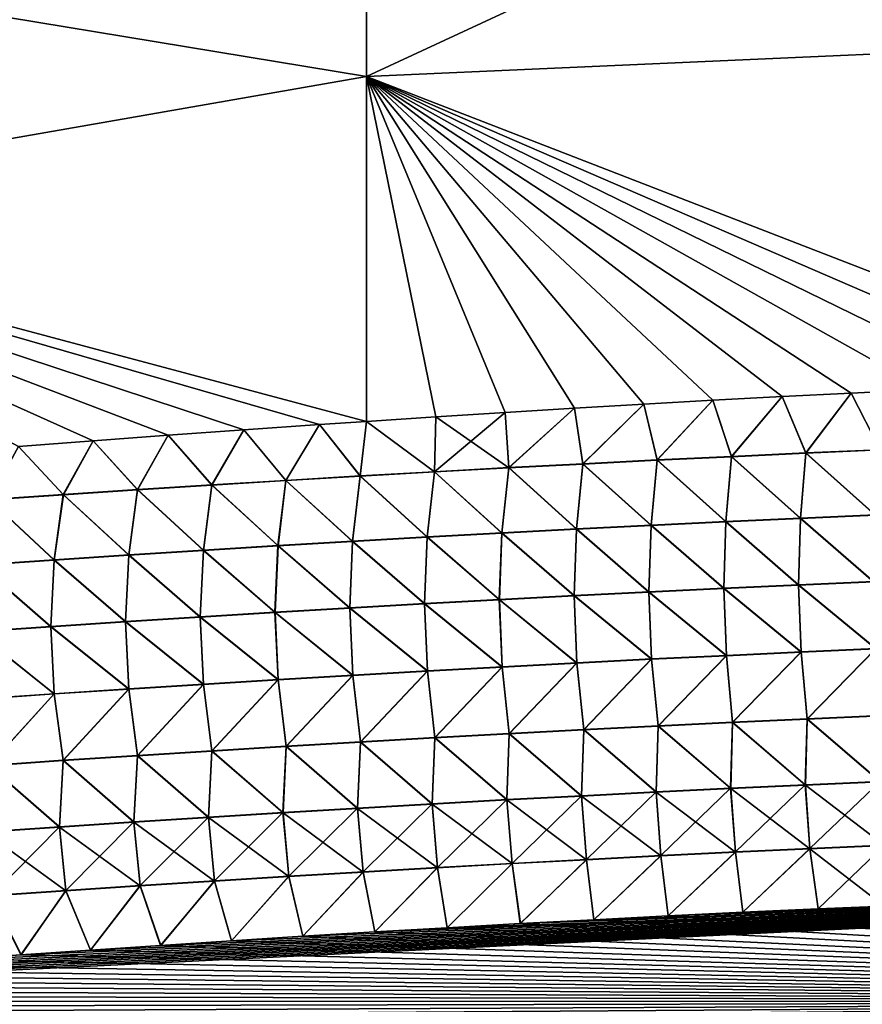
# Model space of a CAD drawing. Header units: metres. Extents: x -61 to 49, y -32 to 32.
# Tile 274 of 343: x 34.21 to 37.2, y 8.39 to 11.89. Entities that reach past the tile are written whole.
import ezdxf

# ---------------------------------------------------------------- set-up
doc = ezdxf.new("R2010")
doc.units = ezdxf.units.M
doc.layers.add('solid_K_27_40_10_000Y34', color=7, linetype='CONTINUOUS')

msp = doc.modelspace()

# ---------------------------------------------------------------- linework, layer by layer
at = {"layer": 'solid_K_27_40_10_000Y34'}
for points in [[(38.219318, 12.974189, -21.124224), (38.219318, 11.807023, -21.798088), (35.439369, 12.874306, -20.924986)], [(38.219318, 12.974189, 21.124224), (35.439369, 12.87429, 20.924995), (35.439369, 11.684421, 21.611967)], [(38.219318, 11.807023, 21.798088), (38.219318, 12.974189, 21.124224), (35.439369, 11.684421, 21.611967)], [(35.439369, 12.874306, -20.924986), (35.439369, 11.684429, -21.611963), (32.665066, 12.142161, -21.030846)], [(35.439369, 11.684421, 21.611967), (35.439369, 12.87429, 20.924995), (32.665066, 12.142162, 21.030844)], [(38.219318, 11.807023, -21.798088), (35.439369, 11.684429, -21.611963), (35.439369, 12.874306, -20.924986)], [(35.439369, 11.684421, 21.611967), (32.665066, 12.142162, 21.030844), (32.665066, 11.199421, 21.547657)], [(35.439369, 11.684429, -21.611963), (32.665066, 11.19942, -21.547657), (32.665066, 12.142161, -21.030846)], [(38.219318, 11.807023, -21.798088), (38.217415, 10.607519, -22.40617), (35.439369, 11.684429, -21.611963)], [(38.217411, 10.607519, 22.40617), (38.219318, 11.807023, 21.798088), (35.439369, 11.684421, 21.611967)], [(35.439369, 11.684429, -21.611963), (35.439266, 10.458873, -22.230932), (32.665066, 11.19942, -21.547657)], [(35.439266, 10.458873, 22.230932), (35.439369, 11.684421, 21.611967), (32.665066, 11.199421, 21.547657)], [(35.685265, 10.474958, -22.247862), (35.439266, 10.458873, -22.230932), (35.439369, 11.684429, -21.611963)], [(35.685261, 10.474958, 22.247862), (35.439369, 11.684421, 21.611967), (35.439266, 10.458873, 22.230932)], [(35.931534, 10.490499, -22.26453), (35.685265, 10.474958, -22.247862), (35.439369, 11.684429, -21.611963)], [(36.177898, 10.505478, -22.280928), (35.931534, 10.490499, -22.26453), (35.439369, 11.684429, -21.611963)], [(36.424171, 10.519884, -22.297043), (36.177898, 10.505478, -22.280928), (35.439369, 11.684429, -21.611963)], [(36.670174, 10.533704, -22.312866), (36.424171, 10.519884, -22.297043), (35.439369, 11.684429, -21.611963)], [(36.915722, 10.546925, -22.32839), (36.670174, 10.533704, -22.312866), (35.439369, 11.684429, -21.611963)], [(37.160942, 10.559555, -22.343626), (36.915722, 10.546925, -22.32839), (35.439369, 11.684429, -21.611963)], [(37.424545, 10.572503, -22.359701), (37.160942, 10.559555, -22.343626), (35.439369, 11.684429, -21.611963)], [(37.688492, 10.584814, -22.375484), (37.424545, 10.572503, -22.359701), (35.439369, 11.684429, -21.611963)], [(37.952782, 10.596487, -22.390974), (37.688492, 10.584814, -22.375484), (35.439369, 11.684429, -21.611963)], [(38.217415, 10.607519, -22.40617), (37.952782, 10.596487, -22.390974), (35.439369, 11.684429, -21.611963)], [(37.952778, 10.596487, 22.390974), (38.217411, 10.607519, 22.40617), (35.439369, 11.684421, 21.611967)], [(37.688488, 10.584814, 22.375484), (37.952778, 10.596487, 22.390974), (35.439369, 11.684421, 21.611967)], [(37.424538, 10.572502, 22.359701), (37.688488, 10.584814, 22.375484), (35.439369, 11.684421, 21.611967)], [(37.160931, 10.559555, 22.343626), (37.424538, 10.572502, 22.359701), (35.439369, 11.684421, 21.611967)], [(36.91571, 10.546924, 22.32839), (37.160931, 10.559555, 22.343626), (35.439369, 11.684421, 21.611967)], [(36.670166, 10.533703, 22.312866), (36.91571, 10.546924, 22.32839), (35.439369, 11.684421, 21.611967)], [(36.424164, 10.519884, 22.297043), (36.670166, 10.533703, 22.312866), (35.439369, 11.684421, 21.611967)], [(36.177891, 10.505478, 22.280928), (36.424164, 10.519884, 22.297043), (35.439369, 11.684421, 21.611967)], [(35.93153, 10.490498, 22.26453), (36.177891, 10.505478, 22.280928), (35.439369, 11.684421, 21.611967)], [(35.685261, 10.474958, 22.247862), (35.93153, 10.490498, 22.26453), (35.439369, 11.684421, 21.611967)], [(35.272102, 10.447621, 22.219269), (35.439266, 10.458873, 22.230932), (32.665066, 11.199421, 21.547657)], [(35.003189, 10.428975, 22.200233), (35.272102, 10.447621, 22.219269), (32.665066, 11.199421, 21.547657)], [(34.73521, 10.409722, 22.180933), (35.003189, 10.428975, 22.200233), (32.665066, 11.199421, 21.547657)], [(34.468418, 10.389886, 22.161386), (34.73521, 10.409722, 22.180933), (32.665066, 11.199421, 21.547657)], [(34.203041, 10.369488, 22.141621), (34.468418, 10.389886, 22.161386), (32.665066, 11.199421, 21.547657)], [(34.46841, 10.389886, -22.161386), (34.20303, 10.369488, -22.141621), (32.665066, 11.19942, -21.547657)], [(34.735207, 10.409722, -22.180933), (34.46841, 10.389886, -22.161386), (32.665066, 11.19942, -21.547657)], [(35.003185, 10.428975, -22.200233), (34.735207, 10.409722, -22.180933), (32.665066, 11.19942, -21.547657)], [(35.272102, 10.447621, -22.219269), (35.003185, 10.428975, -22.200233), (32.665066, 11.19942, -21.547657)], [(35.439266, 10.458873, -22.230932), (35.272102, 10.447621, -22.219269), (32.665066, 11.19942, -21.547657)], [(37.264172, 10.357256, 22.434134), (37.424538, 10.572502, 22.359701), (37.160931, 10.559555, 22.343626)], [(37.264141, 10.358311, -22.433769), (37.160942, 10.559555, -22.343626), (37.424545, 10.572503, -22.359701)], [(36.472252, 10.320661, 22.382269), (36.670166, 10.533703, 22.312866), (36.424164, 10.519884, 22.297043)], [(36.472221, 10.321651, -22.381926), (36.424171, 10.519884, -22.297043), (36.670174, 10.533704, -22.312866)], [(36.736149, 10.334426, -22.399559), (36.472221, 10.321651, -22.381926), (36.670174, 10.533704, -22.312866)], [(36.472252, 10.320661, 22.382269), (36.736183, 10.333413, 22.399908), (36.670166, 10.533703, 22.312866)], [(36.736183, 10.333413, 22.399908), (36.91571, 10.546924, 22.32839), (36.670166, 10.533703, 22.312866)], [(36.736149, 10.334426, -22.399559), (36.670174, 10.533704, -22.312866), (36.915722, 10.546925, -22.32839)], [(37.000126, 10.346645, -22.41684), (36.736149, 10.334426, -22.399559), (36.915722, 10.546925, -22.32839)], [(36.736183, 10.333413, 22.399908), (37.000156, 10.345612, 22.417196), (36.91571, 10.546924, 22.32839)], [(37.000156, 10.345612, 22.417196), (37.160931, 10.559555, 22.343626), (36.91571, 10.546924, 22.32839)], [(37.000126, 10.346645, -22.41684), (36.915722, 10.546925, -22.32839), (37.160942, 10.559555, -22.343626)], [(37.264141, 10.358311, -22.433769), (37.000126, 10.346645, -22.41684), (37.160942, 10.559555, -22.343626)], [(37.000156, 10.345612, 22.417196), (37.264172, 10.357256, 22.434134), (37.160931, 10.559555, 22.343626)], [(35.94453, 10.293483, 22.34594), (36.177891, 10.505478, 22.280928), (35.93153, 10.490498, 22.26453)], [(35.944496, 10.294431, -22.34561), (35.931534, 10.490499, -22.26453), (36.177898, 10.505478, -22.280928)], [(36.208336, 10.30832, -22.363943), (35.944496, 10.294431, -22.34561), (36.177898, 10.505478, -22.280928)], [(35.94453, 10.293483, 22.34594), (36.208366, 10.30735, 22.364281), (36.177891, 10.505478, 22.280928)], [(36.208366, 10.30735, 22.364281), (36.424164, 10.519884, 22.297043), (36.177891, 10.505478, 22.280928)], [(36.208336, 10.30832, -22.363943), (36.177898, 10.505478, -22.280928), (36.424171, 10.519884, -22.297043)], [(36.472221, 10.321651, -22.381926), (36.208336, 10.30832, -22.363943), (36.424171, 10.519884, -22.297043)], [(36.208366, 10.30735, 22.364281), (36.472252, 10.320661, 22.382269), (36.424164, 10.519884, 22.297043)], [(35.416962, 10.264965, -22.307894), (35.272102, 10.447621, -22.219269), (35.439266, 10.458873, -22.230932)], [(35.417, 10.26406, 22.308212), (35.439266, 10.458873, 22.230932), (35.272102, 10.447621, 22.219269)], [(35.680706, 10.27998, -22.326925), (35.416962, 10.264965, -22.307894), (35.439266, 10.458873, -22.230932)], [(35.417, 10.26406, 22.308212), (35.68074, 10.279054, 22.327251), (35.439266, 10.458873, 22.230932)], [(35.680706, 10.27998, -22.326925), (35.439266, 10.458873, -22.230932), (35.685265, 10.474958, -22.247862)], [(35.68074, 10.279054, 22.327251), (35.685261, 10.474958, 22.247862), (35.439266, 10.458873, 22.230932)], [(35.680706, 10.27998, -22.326925), (35.685265, 10.474958, -22.247862), (35.931534, 10.490499, -22.26453)], [(35.944496, 10.294431, -22.34561), (35.680706, 10.27998, -22.326925), (35.931534, 10.490499, -22.26453)], [(35.68074, 10.279054, 22.327251), (35.94453, 10.293483, 22.34594), (35.685261, 10.474958, 22.247862)], [(35.94453, 10.293483, 22.34594), (35.93153, 10.490498, 22.26453), (35.685261, 10.474958, 22.247862)], [(34.889637, 10.233232, -22.268787), (34.735207, 10.409722, -22.180933), (35.003185, 10.428975, -22.200233)], [(34.889675, 10.23237, 22.269094), (35.003189, 10.428975, 22.200233), (34.73521, 10.409722, 22.180933)], [(35.153275, 10.249384, -22.288515), (34.889637, 10.233232, -22.268787), (35.003185, 10.428975, -22.200233)], [(34.889675, 10.23237, 22.269094), (35.153309, 10.2485, 22.288826), (35.003189, 10.428975, 22.200233)], [(35.153275, 10.249384, -22.288515), (35.003185, 10.428975, -22.200233), (35.272102, 10.447621, -22.219269)], [(35.153309, 10.2485, 22.288826), (35.272102, 10.447621, 22.219269), (35.003189, 10.428975, 22.200233)], [(35.416962, 10.264965, -22.307894), (35.153275, 10.249384, -22.288515), (35.272102, 10.447621, -22.219269)], [(35.153309, 10.2485, 22.288826), (35.417, 10.26406, 22.308212), (35.272102, 10.447621, 22.219269)], [(34.362522, 10.199206, -22.228296), (34.20303, 10.369488, -22.141621), (34.46841, 10.389886, -22.161386)], [(34.362564, 10.198387, 22.22859), (34.468418, 10.389886, 22.161386), (34.203041, 10.369488, 22.141621)], [(34.626053, 10.216508, -22.248714), (34.362522, 10.199206, -22.228296), (34.46841, 10.389886, -22.161386)], [(34.362564, 10.198387, 22.22859), (34.626091, 10.215667, 22.249014), (34.468418, 10.389886, 22.161386)], [(34.626053, 10.216508, -22.248714), (34.46841, 10.389886, -22.161386), (34.735207, 10.409722, -22.180933)], [(34.626091, 10.215667, 22.249014), (34.73521, 10.409722, 22.180933), (34.468418, 10.389886, 22.161386)], [(34.889637, 10.233232, -22.268787), (34.626053, 10.216508, -22.248714), (34.735207, 10.409722, -22.180933)], [(34.626091, 10.215667, 22.249014), (34.889675, 10.23237, 22.269094), (34.73521, 10.409722, 22.180933)], [(34.362522, 10.199206, -22.228296), (34.099052, 10.181327, -22.207533), (34.20303, 10.369488, -22.141621)], [(34.099091, 10.180529, 22.207819), (34.362564, 10.198387, 22.22859), (34.203041, 10.369488, 22.141621)], [(37.246483, 10.127151, -22.496416), (37.000126, 10.346645, -22.41684), (37.264141, 10.358311, -22.433769)], [(37.246525, 10.125972, 22.49667), (37.264172, 10.357256, 22.434134), (37.000156, 10.345612, 22.417196)], [(36.450592, 10.090306, -22.444729), (36.208336, 10.30832, -22.363943), (36.472221, 10.321651, -22.381926)], [(36.450642, 10.089177, 22.444975), (36.472252, 10.320661, 22.382269), (36.208366, 10.30735, 22.364281)], [(36.715843, 10.103147, -22.462305), (36.450592, 10.090306, -22.444729), (36.472221, 10.321651, -22.381926)], [(36.450642, 10.089177, 22.444975), (36.715889, 10.102001, 22.462555), (36.472252, 10.320661, 22.382269)], [(36.715843, 10.103147, -22.462305), (36.472221, 10.321651, -22.381926), (36.736149, 10.334426, -22.399559)], [(36.715889, 10.102001, 22.462555), (36.736183, 10.333413, 22.399908), (36.472252, 10.320661, 22.382269)], [(36.98114, 10.115427, -22.479534), (36.715843, 10.103147, -22.462305), (36.736149, 10.334426, -22.399559)], [(36.715889, 10.102001, 22.462555), (36.981186, 10.114265, 22.479786), (36.736183, 10.333413, 22.399908)], [(36.98114, 10.115427, -22.479534), (36.736149, 10.334426, -22.399559), (37.000126, 10.346645, -22.41684)], [(36.981186, 10.114265, 22.479786), (37.000156, 10.345612, 22.417196), (36.736183, 10.333413, 22.399908)], [(37.246483, 10.127151, -22.496416), (36.98114, 10.115427, -22.479534), (37.000126, 10.346645, -22.41684)], [(36.981186, 10.114265, 22.479786), (37.246525, 10.125972, 22.49667), (37.000156, 10.345612, 22.417196)], [(35.920231, 10.062943, -22.408533), (35.680706, 10.27998, -22.326925), (35.944496, 10.294431, -22.34561)], [(35.92028, 10.061845, 22.408775), (35.94453, 10.293483, 22.34594), (35.68074, 10.279054, 22.327251)], [(36.185387, 10.076905, -22.426804), (35.920231, 10.062943, -22.408533), (35.944496, 10.294431, -22.34561)], [(35.92028, 10.061845, 22.408775), (36.185436, 10.075792, 22.427048), (35.94453, 10.293483, 22.34594)], [(36.185387, 10.076905, -22.426804), (35.944496, 10.294431, -22.34561), (36.208336, 10.30832, -22.363943)], [(36.185436, 10.075792, 22.427048), (36.208366, 10.30735, 22.364281), (35.94453, 10.293483, 22.34594)], [(36.450592, 10.090306, -22.444729), (36.185387, 10.076905, -22.426804), (36.208336, 10.30832, -22.363943)], [(36.185436, 10.075792, 22.427048), (36.450642, 10.089177, 22.444975), (36.208366, 10.30735, 22.364281)], [(35.125065, 10.017648, -22.351654), (34.889637, 10.233232, -22.268787), (35.153275, 10.249384, -22.288515)], [(35.125118, 10.0166, 22.351889), (35.153309, 10.2485, 22.288826), (34.889675, 10.23237, 22.269094)], [(35.390068, 10.033317, -22.370958), (35.125065, 10.017648, -22.351654), (35.153275, 10.249384, -22.288515)], [(35.125118, 10.0166, 22.351889), (35.390121, 10.032252, 22.371195), (35.153309, 10.2485, 22.288826)], [(35.390068, 10.033317, -22.370958), (35.153275, 10.249384, -22.288515), (35.416962, 10.264965, -22.307894)], [(35.390121, 10.032252, 22.371195), (35.417, 10.26406, 22.308212), (35.153309, 10.2485, 22.288826)], [(35.655125, 10.048413, -22.389919), (35.390068, 10.033317, -22.370958), (35.416962, 10.264965, -22.307894)], [(35.390121, 10.032252, 22.371195), (35.655178, 10.047333, 22.390158), (35.417, 10.26406, 22.308212)], [(35.655125, 10.048413, -22.389919), (35.416962, 10.264965, -22.307894), (35.680706, 10.27998, -22.326925)], [(35.655178, 10.047333, 22.390158), (35.68074, 10.279054, 22.327251), (35.417, 10.26406, 22.308212)], [(35.920231, 10.062943, -22.408533), (35.655125, 10.048413, -22.389919), (35.680706, 10.27998, -22.326925)], [(35.655178, 10.047333, 22.390158), (35.92028, 10.061845, 22.408775), (35.68074, 10.279054, 22.327251)], [(34.595222, 9.984585, -22.312019), (34.362522, 10.199206, -22.228296), (34.626053, 10.216508, -22.248714)], [(34.59528, 9.983569, 22.312248), (34.626091, 10.215667, 22.249014), (34.362564, 10.198387, 22.22859)], [(34.860119, 10.001406, -22.332008), (34.595222, 9.984585, -22.312019), (34.626053, 10.216508, -22.248714)], [(34.59528, 9.983569, 22.312248), (34.860172, 10.000374, 22.332241), (34.626091, 10.215667, 22.249014)], [(34.860119, 10.001406, -22.332008), (34.626053, 10.216508, -22.248714), (34.889637, 10.233232, -22.268787)], [(34.860172, 10.000374, 22.332241), (34.889675, 10.23237, 22.269094), (34.626091, 10.215667, 22.249014)], [(35.125065, 10.017648, -22.351654), (34.860119, 10.001406, -22.332008), (34.889637, 10.233232, -22.268787)], [(34.860172, 10.000374, 22.332241), (35.125118, 10.0166, 22.351889), (34.889675, 10.23237, 22.269094)], [(34.330387, 9.967184, -22.291689), (34.065613, 9.9492, -22.271017), (34.099052, 10.181327, -22.207533)], [(34.065674, 9.948217, 22.271244), (34.330448, 9.966185, 22.291916), (34.099091, 10.180529, 22.207819)], [(34.330387, 9.967184, -22.291689), (34.099052, 10.181327, -22.207533), (34.362522, 10.199206, -22.228296)], [(34.330448, 9.966185, 22.291916), (34.362564, 10.198387, 22.22859), (34.099091, 10.180529, 22.207819)], [(34.595222, 9.984585, -22.312019), (34.330387, 9.967184, -22.291689), (34.362522, 10.199206, -22.228296)], [(34.330448, 9.966185, 22.291916), (34.59528, 9.983569, 22.312248), (34.362564, 10.198387, 22.22859)], [(36.974567, 9.878669, -22.515074), (36.715843, 10.103147, -22.462305), (36.98114, 10.115427, -22.479534)], [(36.974625, 9.877448, 22.515188), (36.981186, 10.114265, 22.479786), (36.715889, 10.102001, 22.462555)], [(37.240494, 9.890418, -22.531839), (36.974567, 9.878669, -22.515074), (36.98114, 10.115427, -22.479534)], [(36.974625, 9.877448, 22.515188), (37.240547, 9.889183, 22.531954), (36.981186, 10.114265, 22.479786)], [(37.240494, 9.890418, -22.531839), (36.98114, 10.115427, -22.479534), (37.246483, 10.127151, -22.496416)], [(37.240547, 9.889183, 22.531954), (37.246525, 10.125972, 22.49667), (36.981186, 10.114265, 22.479786)], [(36.177067, 9.840056, -22.46273), (35.920231, 10.062943, -22.408533), (36.185387, 10.076905, -22.426804)], [(36.177128, 9.838878, 22.462845), (36.185436, 10.075792, 22.427048), (35.92028, 10.061845, 22.408775)], [(36.442852, 9.853489, -22.480518), (36.177067, 9.840056, -22.46273), (36.185387, 10.076905, -22.426804)], [(36.177128, 9.838878, 22.462845), (36.442913, 9.852297, 22.480633), (36.185436, 10.075792, 22.427048)], [(36.442852, 9.853489, -22.480518), (36.185387, 10.076905, -22.426804), (36.450592, 10.090306, -22.444729)], [(36.442913, 9.852297, 22.480633), (36.450642, 10.089177, 22.444975), (36.185436, 10.075792, 22.427048)], [(36.708687, 9.86636, -22.497967), (36.442852, 9.853489, -22.480518), (36.450592, 10.090306, -22.444729)], [(36.442913, 9.852297, 22.480633), (36.708744, 9.865153, 22.498081), (36.450642, 10.089177, 22.444975)], [(36.708687, 9.86636, -22.497967), (36.450592, 10.090306, -22.444729), (36.715843, 10.103147, -22.462305)], [(36.708744, 9.865153, 22.498081), (36.715889, 10.102001, 22.462555), (36.450642, 10.089177, 22.444975)], [(36.974567, 9.878669, -22.515074), (36.708687, 9.86636, -22.497967), (36.715843, 10.103147, -22.462305)], [(36.708744, 9.865153, 22.498081), (36.974625, 9.877448, 22.515188), (36.715889, 10.102001, 22.462555)], [(35.645645, 9.811494, -22.426134), (35.390068, 10.033317, -22.370958), (35.655125, 10.048413, -22.389919)], [(35.64571, 9.810343, 22.426249), (35.655178, 10.047333, 22.390158), (35.390121, 10.032252, 22.371195)], [(35.911331, 9.826058, -22.444601), (35.645645, 9.811494, -22.426134), (35.655125, 10.048413, -22.389919)], [(35.64571, 9.810343, 22.426249), (35.911392, 9.824894, 22.444715), (35.655178, 10.047333, 22.390158)], [(35.911331, 9.826058, -22.444601), (35.655125, 10.048413, -22.389919), (35.920231, 10.062943, -22.408533)], [(35.911392, 9.824894, 22.444715), (35.92028, 10.061845, 22.408775), (35.655178, 10.047333, 22.390158)], [(36.177067, 9.840056, -22.46273), (35.911331, 9.826058, -22.444601), (35.920231, 10.062943, -22.408533)], [(35.911392, 9.824894, 22.444715), (36.177128, 9.838878, 22.462845), (35.92028, 10.061845, 22.408775)], [(35.114433, 9.78065, -22.388184), (34.860119, 10.001406, -22.332008), (35.125065, 10.017648, -22.351654)], [(35.114502, 9.779527, 22.388298), (35.125118, 10.0166, 22.351889), (34.860172, 10.000374, 22.332241)], [(35.380009, 9.796358, -22.407328), (35.114433, 9.78065, -22.388184), (35.125065, 10.017648, -22.351654)], [(35.114502, 9.779527, 22.388298), (35.380077, 9.795221, 22.407442), (35.125118, 10.0166, 22.351889)], [(35.380009, 9.796358, -22.407328), (35.125065, 10.017648, -22.351654), (35.390068, 10.033317, -22.370958)], [(35.380077, 9.795221, 22.407442), (35.390121, 10.032252, 22.371195), (35.125118, 10.0166, 22.351889)], [(35.645645, 9.811494, -22.426134), (35.380009, 9.796358, -22.407328), (35.390068, 10.033317, -22.370958)], [(35.380077, 9.795221, 22.407442), (35.64571, 9.810343, 22.426249), (35.390121, 10.032252, 22.371195)], [(34.583443, 9.747499, -22.348888), (34.330387, 9.967184, -22.291689), (34.595222, 9.984585, -22.312019)], [(34.583515, 9.746405, 22.349003), (34.59528, 9.983569, 22.312248), (34.330448, 9.966185, 22.291916)], [(34.848907, 9.764364, -22.368704), (34.583443, 9.747499, -22.348888), (34.595222, 9.984585, -22.312019)], [(34.583515, 9.746405, 22.349003), (34.84898, 9.763256, 22.368818), (34.59528, 9.983569, 22.312248)], [(34.848907, 9.764364, -22.368704), (34.595222, 9.984585, -22.312019), (34.860119, 10.001406, -22.332008)], [(34.84898, 9.763256, 22.368818), (34.860172, 10.000374, 22.332241), (34.59528, 9.983569, 22.312248)], [(35.114433, 9.78065, -22.388184), (34.848907, 9.764364, -22.368704), (34.860119, 10.001406, -22.332008)], [(34.84898, 9.763256, 22.368818), (35.114502, 9.779527, 22.388298), (34.860172, 10.000374, 22.332241)], [(34.318039, 9.730053, -22.328737), (34.052692, 9.71202, -22.308252), (34.065613, 9.9492, -22.271017)], [(34.052769, 9.710953, 22.308367), (34.318111, 9.728971, 22.328852), (34.065674, 9.948217, 22.271244)], [(34.318039, 9.730053, -22.328737), (34.065613, 9.9492, -22.271017), (34.330387, 9.967184, -22.291689)], [(34.318111, 9.728971, 22.328852), (34.330448, 9.966185, 22.291916), (34.065674, 9.948217, 22.271244)], [(34.583443, 9.747499, -22.348888), (34.318039, 9.730053, -22.328737), (34.330387, 9.967184, -22.291689)], [(34.318111, 9.728971, 22.328852), (34.583515, 9.746405, 22.349003), (34.330448, 9.966185, 22.291916)], [(36.71777, 9.627623, -22.506189), (36.442852, 9.853489, -22.480518), (36.708687, 9.86636, -22.497967)], [(36.717838, 9.626389, 22.506159), (36.708744, 9.865153, 22.498081), (36.442913, 9.852297, 22.480633)], [(36.983303, 9.63991, -22.52309), (36.708687, 9.86636, -22.497967), (36.974567, 9.878669, -22.515074)], [(36.983303, 9.63991, -22.52309), (36.71777, 9.627623, -22.506189), (36.708687, 9.86636, -22.497967)], [(36.983368, 9.638663, 22.52306), (36.974625, 9.877448, 22.515188), (36.708744, 9.865153, 22.498081)], [(36.717838, 9.626389, 22.506159), (36.983368, 9.638663, 22.52306), (36.708744, 9.865153, 22.498081)], [(37.248882, 9.651639, -22.53966), (36.974567, 9.878669, -22.515074), (37.240494, 9.890418, -22.531839)], [(37.248882, 9.651639, -22.53966), (36.983303, 9.63991, -22.52309), (36.974567, 9.878669, -22.515074)], [(37.248943, 9.65038, 22.539627), (37.240547, 9.889183, 22.531954), (36.974625, 9.877448, 22.515188)], [(36.983368, 9.638663, 22.52306), (37.248943, 9.65038, 22.539627), (36.974625, 9.877448, 22.515188)], [(36.186852, 9.601365, -22.471388), (35.911331, 9.826058, -22.444601), (36.177067, 9.840056, -22.46273)], [(36.186924, 9.600156, 22.471361), (36.177128, 9.838878, 22.462845), (35.911392, 9.824894, 22.444715)], [(36.452286, 9.614775, -22.488955), (36.177067, 9.840056, -22.46273), (36.442852, 9.853489, -22.480518)], [(36.452286, 9.614775, -22.488955), (36.186852, 9.601365, -22.471388), (36.177067, 9.840056, -22.46273)], [(36.452358, 9.613553, 22.488926), (36.442913, 9.852297, 22.480633), (36.177128, 9.838878, 22.462845)], [(36.186924, 9.600156, 22.471361), (36.452358, 9.613553, 22.488926), (36.177128, 9.838878, 22.462845)], [(36.71777, 9.627623, -22.506189), (36.452286, 9.614775, -22.488955), (36.442852, 9.853489, -22.480518)], [(36.452358, 9.613553, 22.488926), (36.717838, 9.626389, 22.506159), (36.442913, 9.852297, 22.480633)], [(35.390854, 9.557743, -22.416704), (35.114433, 9.78065, -22.388184), (35.380009, 9.796358, -22.407328)], [(35.39093, 9.556572, 22.416681), (35.380077, 9.795221, 22.407442), (35.114502, 9.779527, 22.388298)], [(35.656132, 9.572852, -22.435263), (35.380009, 9.796358, -22.407328), (35.645645, 9.811494, -22.426134)], [(35.656132, 9.572852, -22.435263), (35.390854, 9.557743, -22.416704), (35.380009, 9.796358, -22.407328)], [(35.656208, 9.571669, 22.435238), (35.64571, 9.810343, 22.426249), (35.380077, 9.795221, 22.407442)], [(35.39093, 9.556572, 22.416681), (35.656208, 9.571669, 22.435238), (35.380077, 9.795221, 22.407442)], [(35.921467, 9.587392, -22.453491), (35.645645, 9.811494, -22.426134), (35.911331, 9.826058, -22.444601)], [(35.921467, 9.587392, -22.453491), (35.656132, 9.572852, -22.435263), (35.645645, 9.811494, -22.426134)], [(35.921539, 9.586195, 22.453465), (35.911392, 9.824894, 22.444715), (35.64571, 9.810343, 22.426249)], [(35.656208, 9.571669, 22.435238), (35.921539, 9.586195, 22.453465), (35.64571, 9.810343, 22.426249)], [(36.186852, 9.601365, -22.471388), (35.921467, 9.587392, -22.453491), (35.911331, 9.826058, -22.444601)], [(35.921539, 9.586195, 22.453465), (36.186924, 9.600156, 22.471361), (35.911392, 9.824894, 22.444715)], [(34.860462, 9.525806, -22.378605), (34.583443, 9.747499, -22.348888), (34.848907, 9.764364, -22.368704)], [(34.860542, 9.52466, 22.378586), (34.84898, 9.763256, 22.368818), (34.583515, 9.746405, 22.349003)], [(35.125629, 9.542063, -22.39782), (34.848907, 9.764364, -22.368704), (35.114433, 9.78065, -22.388184)], [(35.125629, 9.542063, -22.39782), (34.860462, 9.525806, -22.378605), (34.848907, 9.764364, -22.368704)], [(35.12571, 9.540903, 22.397797), (35.114502, 9.779527, 22.388298), (34.84898, 9.763256, 22.368818)], [(34.860542, 9.52466, 22.378586), (35.12571, 9.540903, 22.397797), (34.84898, 9.763256, 22.368818)], [(35.390854, 9.557743, -22.416704), (35.125629, 9.542063, -22.39782), (35.114433, 9.78065, -22.388184)], [(35.12571, 9.540903, 22.397797), (35.39093, 9.556572, 22.416681), (35.114502, 9.779527, 22.388298)], [(34.330307, 9.491556, -22.339197), (34.052692, 9.71202, -22.308252), (34.318039, 9.730053, -22.328737)], [(34.330395, 9.490435, 22.33918), (34.318111, 9.728971, 22.328852), (34.052769, 9.710953, 22.308367)], [(34.595356, 9.508972, -22.359064), (34.318039, 9.730053, -22.328737), (34.583443, 9.747499, -22.348888)], [(34.595356, 9.508972, -22.359064), (34.330307, 9.491556, -22.339197), (34.318039, 9.730053, -22.328737)], [(34.595436, 9.507837, 22.359045), (34.583515, 9.746405, 22.349003), (34.318111, 9.728971, 22.328852)], [(34.330395, 9.490435, 22.33918), (34.595436, 9.507837, 22.359045), (34.318111, 9.728971, 22.328852)], [(34.860462, 9.525806, -22.378605), (34.595356, 9.508972, -22.359064), (34.583443, 9.747499, -22.348888)], [(34.595436, 9.507837, 22.359045), (34.860542, 9.52466, 22.378586), (34.583515, 9.746405, 22.349003)], [(34.330307, 9.491556, -22.339197), (34.065323, 9.473557, -22.319004), (34.052692, 9.71202, -22.308252)], [(34.065411, 9.472447, 22.318991), (34.330395, 9.490435, 22.33918), (34.052769, 9.710953, 22.308367)], [(36.71777, 9.627623, -22.506189), (36.47541, 9.377414, -22.46966), (36.452286, 9.614775, -22.488955)], [(36.452358, 9.613553, 22.488926), (36.475491, 9.376188, 22.469482), (36.717838, 9.626389, 22.506159)], [(36.71777, 9.627623, -22.506189), (36.739815, 9.390203, -22.48662), (36.47541, 9.377414, -22.46966)], [(36.717838, 9.626389, 22.506159), (36.475491, 9.376188, 22.469482), (36.739891, 9.388967, 22.486439)], [(36.983303, 9.63991, -22.52309), (36.739815, 9.390203, -22.48662), (36.71777, 9.627623, -22.506189)], [(36.717838, 9.626389, 22.506159), (36.739891, 9.388967, 22.486439), (36.983368, 9.638663, 22.52306)], [(36.983303, 9.63991, -22.52309), (37.004265, 9.402434, -22.503256), (36.739815, 9.390203, -22.48662)], [(36.983368, 9.638663, 22.52306), (36.739891, 9.388967, 22.486439), (37.004341, 9.401187, 22.503075)], [(37.248882, 9.651639, -22.53966), (37.004265, 9.402434, -22.503256), (36.983303, 9.63991, -22.52309)], [(36.983368, 9.638663, 22.52306), (37.004341, 9.401187, 22.503075), (37.248943, 9.65038, 22.539627)], [(37.248882, 9.651639, -22.53966), (37.268764, 9.414111, -22.519571), (37.004265, 9.402434, -22.503256)], [(37.248943, 9.65038, 22.539627), (37.004341, 9.401187, 22.503075), (37.268837, 9.412851, 22.519386)], [(35.921467, 9.587392, -22.453491), (35.682499, 9.335687, -22.416855), (35.656132, 9.572852, -22.435263)], [(35.656208, 9.571669, 22.435238), (35.682587, 9.334495, 22.416687), (35.921539, 9.586195, 22.453465)], [(35.921467, 9.587392, -22.453491), (35.946751, 9.350158, -22.434776), (35.682499, 9.335687, -22.416855)], [(35.921539, 9.586195, 22.453465), (35.682587, 9.334495, 22.416687), (35.946835, 9.348955, 22.434605)], [(36.186852, 9.601365, -22.471388), (35.946751, 9.350158, -22.434776), (35.921467, 9.587392, -22.453491)], [(35.921539, 9.586195, 22.453465), (35.946835, 9.348955, 22.434605), (36.186924, 9.600156, 22.471361)], [(36.186852, 9.601365, -22.471388), (36.211056, 9.364066, -22.452379), (35.946751, 9.350158, -22.434776)], [(36.186924, 9.600156, 22.471361), (35.946835, 9.348955, 22.434605), (36.211136, 9.362852, 22.452204)], [(36.452286, 9.614775, -22.488955), (36.211056, 9.364066, -22.452379), (36.186852, 9.601365, -22.471388)], [(36.186924, 9.600156, 22.471361), (36.211136, 9.362852, 22.452204), (36.452358, 9.613553, 22.488926)], [(36.452286, 9.614775, -22.488955), (36.47541, 9.377414, -22.46966), (36.211056, 9.364066, -22.452379)], [(36.452358, 9.613553, 22.488926), (36.211136, 9.362852, 22.452204), (36.475491, 9.376188, 22.469482)], [(35.390854, 9.557743, -22.416704), (35.154163, 9.305043, -22.380054), (35.125629, 9.542063, -22.39782)], [(35.12571, 9.540903, 22.397797), (35.154255, 9.303874, 22.379892), (35.39093, 9.556572, 22.416681)], [(35.390854, 9.557743, -22.416704), (35.418304, 9.320649, -22.398613), (35.154163, 9.305043, -22.380054)], [(35.39093, 9.556572, 22.416681), (35.154255, 9.303874, 22.379892), (35.418392, 9.319468, 22.398449)], [(35.656132, 9.572852, -22.435263), (35.418304, 9.320649, -22.398613), (35.390854, 9.557743, -22.416704)], [(35.39093, 9.556572, 22.416681), (35.418392, 9.319468, 22.398449), (35.656208, 9.571669, 22.435238)], [(35.656132, 9.572852, -22.435263), (35.682499, 9.335687, -22.416855), (35.418304, 9.320649, -22.398613)], [(35.656208, 9.571669, 22.435238), (35.418392, 9.319468, 22.398449), (35.682587, 9.334495, 22.416687)], [(34.860462, 9.525806, -22.378605), (34.62606, 9.272113, -22.341986), (34.595356, 9.508972, -22.359064)], [(34.595436, 9.507837, 22.359045), (34.626156, 9.270967, 22.341829), (34.860542, 9.52466, 22.378586)], [(34.860462, 9.525806, -22.378605), (34.890083, 9.288865, -22.361179), (34.62606, 9.272113, -22.341986)], [(34.860542, 9.52466, 22.378586), (34.626156, 9.270967, 22.341829), (34.890175, 9.287707, 22.361019)], [(35.125629, 9.542063, -22.39782), (34.890083, 9.288865, -22.361179), (34.860462, 9.525806, -22.378605)], [(34.860542, 9.52466, 22.378586), (34.890175, 9.287707, 22.361019), (35.12571, 9.540903, 22.397797)], [(35.125629, 9.542063, -22.39782), (35.154163, 9.305043, -22.380054), (34.890083, 9.288865, -22.361179)], [(35.12571, 9.540903, 22.397797), (34.890175, 9.287707, 22.361019), (35.154255, 9.303874, 22.379892)], [(34.330307, 9.491556, -22.339197), (34.098209, 9.236872, -22.302656), (34.065323, 9.473557, -22.319004)], [(34.065411, 9.472447, 22.318991), (34.098309, 9.235747, 22.302505), (34.330395, 9.490435, 22.33918)], [(34.330307, 9.491556, -22.339197), (34.362103, 9.254783, -22.322477), (34.098209, 9.236872, -22.302656)], [(34.330395, 9.490435, 22.33918), (34.098309, 9.235747, 22.302505), (34.362202, 9.253647, 22.322325)], [(34.595356, 9.508972, -22.359064), (34.362103, 9.254783, -22.322477), (34.330307, 9.491556, -22.339197)], [(34.330395, 9.490435, 22.33918), (34.362202, 9.253647, 22.322325), (34.595436, 9.507837, 22.359045)], [(34.595356, 9.508972, -22.359064), (34.62606, 9.272113, -22.341986), (34.362103, 9.254783, -22.322477)], [(34.595436, 9.507837, 22.359045), (34.362202, 9.253647, 22.322325), (34.626156, 9.270967, 22.341829)], [(37.004265, 9.402434, -22.503256), (37.268764, 9.414111, -22.519571), (37.263618, 9.179624, -22.469637)], [(37.263699, 9.178387, 22.469301), (37.268837, 9.412851, 22.519386), (37.004341, 9.401187, 22.503075)], [(36.211056, 9.364066, -22.452379), (36.47541, 9.377414, -22.46966), (36.467907, 9.14257, -22.42005)], [(36.467995, 9.141364, 22.419725), (36.475491, 9.376188, 22.469482), (36.211136, 9.362852, 22.452204)], [(36.47541, 9.377414, -22.46966), (36.733093, 9.155484, -22.436895), (36.467907, 9.14257, -22.42005)], [(36.467995, 9.141364, 22.419725), (36.733181, 9.154267, 22.436567), (36.475491, 9.376188, 22.469482)], [(36.47541, 9.377414, -22.46966), (36.739815, 9.390203, -22.48662), (36.733093, 9.155484, -22.436895)], [(36.733181, 9.154267, 22.436567), (36.739891, 9.388967, 22.486439), (36.475491, 9.376188, 22.469482)], [(36.739815, 9.390203, -22.48662), (36.998329, 9.167835, -22.453424), (36.733093, 9.155484, -22.436895)], [(36.733181, 9.154267, 22.436567), (36.998417, 9.166608, 22.453093), (36.739891, 9.388967, 22.486439)], [(36.739815, 9.390203, -22.48662), (37.004265, 9.402434, -22.503256), (36.998329, 9.167835, -22.453424)], [(36.998417, 9.166608, 22.453093), (37.004341, 9.401187, 22.503075), (36.739891, 9.388967, 22.486439)], [(37.004265, 9.402434, -22.503256), (37.263618, 9.179624, -22.469637), (36.998329, 9.167835, -22.453424)], [(36.998417, 9.166608, 22.453093), (37.263699, 9.178387, 22.469301), (37.004341, 9.401187, 22.503075)], [(35.682499, 9.335687, -22.416855), (35.946751, 9.350158, -22.434776), (35.937683, 9.115047, -22.385412)], [(35.937778, 9.113861, 22.385096), (35.946835, 9.348955, 22.434605), (35.682587, 9.334495, 22.416687)], [(35.946751, 9.350158, -22.434776), (36.20277, 9.129092, -22.402889), (35.937683, 9.115047, -22.385412)], [(35.937778, 9.113861, 22.385096), (36.202862, 9.127895, 22.402567), (35.946835, 9.348955, 22.434605)], [(35.946751, 9.350158, -22.434776), (36.211056, 9.364066, -22.452379), (36.20277, 9.129092, -22.402889)], [(36.202862, 9.127895, 22.402567), (36.211136, 9.362852, 22.452204), (35.946835, 9.348955, 22.434605)], [(36.211056, 9.364066, -22.452379), (36.467907, 9.14257, -22.42005), (36.20277, 9.129092, -22.402889)], [(36.202862, 9.127895, 22.402567), (36.467995, 9.141364, 22.419725), (36.211136, 9.362852, 22.452204)], [(34.890083, 9.288865, -22.361179), (35.154163, 9.305043, -22.380054), (35.142769, 9.069485, -22.331104)], [(35.142872, 9.06833, 22.330799), (35.154255, 9.303874, 22.379892), (34.890175, 9.287707, 22.361019)], [(35.154163, 9.305043, -22.380054), (35.407684, 9.085246, -22.34952), (35.142769, 9.069485, -22.331104)], [(35.142872, 9.06833, 22.330799), (35.407784, 9.084081, 22.349211), (35.154255, 9.303874, 22.379892)], [(35.154163, 9.305043, -22.380054), (35.418304, 9.320649, -22.398613), (35.407684, 9.085246, -22.34952)], [(35.407784, 9.084081, 22.349211), (35.418392, 9.319468, 22.398449), (35.154255, 9.303874, 22.379892)], [(35.418304, 9.320649, -22.398613), (35.672657, 9.100433, -22.367622), (35.407684, 9.085246, -22.34952)], [(35.407784, 9.084081, 22.349211), (35.672752, 9.099257, 22.36731), (35.418392, 9.319468, 22.398449)], [(35.418304, 9.320649, -22.398613), (35.682499, 9.335687, -22.416855), (35.672657, 9.100433, -22.367622)], [(35.672752, 9.099257, 22.36731), (35.682587, 9.334495, 22.416687), (35.418392, 9.319468, 22.398449)], [(35.682499, 9.335687, -22.416855), (35.937683, 9.115047, -22.385412), (35.672657, 9.100433, -22.367622)], [(35.672752, 9.099257, 22.36731), (35.937778, 9.113861, 22.385096), (35.682587, 9.334495, 22.416687)], [(34.362103, 9.254783, -22.322477), (34.62606, 9.272113, -22.341986), (34.613125, 9.036225, -22.293341)], [(34.613232, 9.035089, 22.293045), (34.626156, 9.270967, 22.341829), (34.362202, 9.253647, 22.322325)], [(34.62606, 9.272113, -22.341986), (34.877914, 9.053145, -22.312378), (34.613125, 9.036225, -22.293341)], [(34.613232, 9.035089, 22.293045), (34.878021, 9.052, 22.312077), (34.626156, 9.270967, 22.341829)], [(34.62606, 9.272113, -22.341986), (34.890083, 9.288865, -22.361179), (34.877914, 9.053145, -22.312378)], [(34.878021, 9.052, 22.312077), (34.890175, 9.287707, 22.361019), (34.626156, 9.270967, 22.341829)], [(34.890083, 9.288865, -22.361179), (35.142769, 9.069485, -22.331104), (34.877914, 9.053145, -22.312378)], [(34.878021, 9.052, 22.312077), (35.142872, 9.06833, 22.330799), (34.890175, 9.287707, 22.361019)], [(34.098209, 9.236872, -22.302656), (34.3484, 9.018722, -22.273994), (34.08374, 9.00063, -22.254341)], [(34.083851, 8.999516, 22.254053), (34.348507, 9.017596, 22.273703), (34.098309, 9.235747, 22.302505)], [(34.098209, 9.236872, -22.302656), (34.362103, 9.254783, -22.322477), (34.3484, 9.018722, -22.273994)], [(34.348507, 9.017596, 22.273703), (34.362202, 9.253647, 22.322325), (34.098309, 9.235747, 22.302505)], [(34.362103, 9.254783, -22.322477), (34.613125, 9.036225, -22.293341), (34.3484, 9.018722, -22.273994)], [(34.348507, 9.017596, 22.273703), (34.613232, 9.035089, 22.293045), (34.362202, 9.253647, 22.322325)], [(36.733093, 9.155484, -22.436895), (36.998329, 9.167835, -22.453424), (36.75008, 8.929386, -22.361061)], [(37.014782, 8.940585, 22.376896), (36.998417, 9.166608, 22.453093), (36.733181, 9.154267, 22.436567)], [(36.998329, 9.167835, -22.453424), (37.01469, 8.941763, -22.377373), (36.75008, 8.929386, -22.361061)], [(36.998329, 9.167835, -22.453424), (37.263618, 9.179624, -22.469637), (37.01469, 8.941763, -22.377373)], [(37.279442, 8.952391, 22.392893), (37.263699, 9.178387, 22.469301), (36.998417, 9.166608, 22.453093)], [(37.014782, 8.940585, 22.376896), (37.279442, 8.952391, 22.392893), (36.998417, 9.166608, 22.453093)], [(37.263618, 9.179624, -22.469637), (37.279354, 8.953578, -22.393375), (37.01469, 8.941763, -22.377373)], [(35.937683, 9.115047, -22.385412), (36.20277, 9.129092, -22.402889), (35.956551, 8.888862, -22.310286)], [(36.20277, 9.129092, -22.402889), (36.221004, 8.902936, -22.327517), (35.956551, 8.888862, -22.310286)], [(36.20277, 9.129092, -22.402889), (36.467907, 9.14257, -22.42005), (36.221004, 8.902936, -22.327517)], [(36.485611, 8.915285, 22.343975), (36.467995, 9.141364, 22.419725), (36.202862, 9.127895, 22.402567)], [(36.467907, 9.14257, -22.42005), (36.485516, 8.916444, -22.344442), (36.221004, 8.902936, -22.327517)], [(36.467907, 9.14257, -22.42005), (36.733093, 9.155484, -22.436895), (36.485516, 8.916444, -22.344442)], [(36.750172, 8.928218, 22.360588), (36.733181, 9.154267, 22.436567), (36.467995, 9.141364, 22.419725)], [(36.485611, 8.915285, 22.343975), (36.750172, 8.928218, 22.360588), (36.467995, 9.141364, 22.419725)], [(36.733093, 9.155484, -22.436895), (36.75008, 8.929386, -22.361061), (36.485516, 8.916444, -22.344442)], [(36.750172, 8.928218, 22.360588), (37.014782, 8.940585, 22.376896), (36.733181, 9.154267, 22.436567)], [(35.407684, 9.085246, -22.34952), (35.672657, 9.100433, -22.367622), (35.427807, 8.858998, -22.274908)], [(35.692253, 8.873087, 22.292297), (35.672752, 9.099257, 22.36731), (35.407784, 9.084081, 22.349211)], [(35.672657, 9.100433, -22.367622), (35.69215, 8.874216, -22.292749), (35.427807, 8.858998, -22.274908)], [(35.672657, 9.100433, -22.367622), (35.937683, 9.115047, -22.385412), (35.69215, 8.874216, -22.292749)], [(35.95665, 8.887722, 22.30983), (35.937778, 9.113861, 22.385096), (35.672752, 9.099257, 22.36731)], [(35.692253, 8.873087, 22.292297), (35.95665, 8.887722, 22.30983), (35.672752, 9.099257, 22.36731)], [(35.937683, 9.115047, -22.385412), (35.956551, 8.888862, -22.310286), (35.69215, 8.874216, -22.292749)], [(36.221104, 8.901788, 22.327055), (36.202862, 9.127895, 22.402567), (35.937778, 9.113861, 22.385096)], [(35.95665, 8.887722, 22.30983), (36.221104, 8.901788, 22.327055), (35.937778, 9.113861, 22.385096)], [(36.221104, 8.901788, 22.327055), (36.485611, 8.915285, 22.343975), (36.202862, 9.127895, 22.402567)], [(34.877914, 9.053145, -22.312378), (35.142769, 9.069485, -22.331104), (34.899307, 8.826832, -22.238319)], [(35.163635, 8.842094, 22.256325), (35.142872, 9.06833, 22.330799), (34.878021, 9.052, 22.312077)], [(35.142769, 9.069485, -22.331104), (35.163525, 8.843204, -22.256765), (34.899307, 8.826832, -22.238319)], [(35.142769, 9.069485, -22.331104), (35.407684, 9.085246, -22.34952), (35.163525, 8.843204, -22.256765)], [(35.427914, 8.857879, 22.274464), (35.407784, 9.084081, 22.349211), (35.142872, 9.06833, 22.330799)], [(35.163635, 8.842094, 22.256325), (35.427914, 8.857879, 22.274464), (35.142872, 9.06833, 22.330799)], [(35.407684, 9.085246, -22.34952), (35.427807, 8.858998, -22.274908), (35.163525, 8.843204, -22.256765)], [(35.427914, 8.857879, 22.274464), (35.692253, 8.873087, 22.292297), (35.407784, 9.084081, 22.349211)], [(34.3484, 9.018722, -22.273994), (34.613125, 9.036225, -22.293341), (34.371059, 8.792338, -22.200527)], [(34.635262, 8.808786, 22.219143), (34.613232, 9.035089, 22.293045), (34.348507, 9.017596, 22.273703)], [(34.613125, 9.036225, -22.293341), (34.635151, 8.809877, -22.219574), (34.371059, 8.792338, -22.200527)], [(34.613125, 9.036225, -22.293341), (34.877914, 9.053145, -22.312378), (34.635151, 8.809877, -22.219574)], [(34.899418, 8.825731, 22.237885), (34.878021, 9.052, 22.312077), (34.613232, 9.035089, 22.293045)], [(34.635262, 8.808786, 22.219143), (34.899418, 8.825731, 22.237885), (34.613232, 9.035089, 22.293045)], [(34.877914, 9.053145, -22.312378), (34.899307, 8.826832, -22.238319), (34.635151, 8.809877, -22.219574)], [(34.899418, 8.825731, 22.237885), (35.163635, 8.842094, 22.256325), (34.878021, 9.052, 22.312077)], [(34.08374, 9.00063, -22.254341), (34.3484, 9.018722, -22.273994), (34.10704, 8.774213, -22.181183)], [(34.371174, 8.791257, 22.200104), (34.348507, 9.017596, 22.273703), (34.083851, 8.999516, 22.254053)], [(34.107155, 8.773141, 22.180763), (34.371174, 8.791257, 22.200104), (34.083851, 8.999516, 22.254053)], [(34.3484, 9.018722, -22.273994), (34.371059, 8.792338, -22.200527), (34.10704, 8.774213, -22.181183)], [(34.371174, 8.791257, 22.200104), (34.635262, 8.808786, 22.219143), (34.348507, 9.017596, 22.273703)], [(36.485516, 8.916444, -22.344442), (36.75008, 8.929386, -22.361061), (36.511051, 8.702115, -22.243195)], [(36.485611, 8.915285, 22.343975), (36.510769, 8.702101, 22.243177), (36.750172, 8.928218, 22.360588)], [(36.750172, 8.928218, 22.360588), (36.510769, 8.702101, 22.243177), (36.77615, 8.714887, 22.259518)], [(36.75008, 8.929386, -22.361061), (36.776405, 8.714899, -22.259533), (36.511051, 8.702115, -22.243195)], [(36.75008, 8.929386, -22.361061), (37.01469, 8.941763, -22.377373), (36.776405, 8.714899, -22.259533)], [(36.750172, 8.928218, 22.360588), (36.77615, 8.714887, 22.259518), (37.014782, 8.940585, 22.376896)], [(37.014782, 8.940585, 22.376896), (36.77615, 8.714887, 22.259518), (37.043407, 8.72705, 22.275591)], [(37.01469, 8.941763, -22.377373), (37.043644, 8.727061, -22.275604), (36.776405, 8.714899, -22.259533)], [(37.01469, 8.941763, -22.377373), (37.279354, 8.953578, -22.393375), (37.043644, 8.727061, -22.275604)], [(37.014782, 8.940585, 22.376896), (37.2789, 8.737277, 22.289492), (37.279442, 8.952391, 22.392893)], [(37.014782, 8.940585, 22.376896), (37.043407, 8.72705, 22.275591), (37.2789, 8.737277, 22.289492)], [(37.279354, 8.953578, -22.393375), (37.279121, 8.737287, -22.289505), (37.043644, 8.727061, -22.275604)], [(35.69215, 8.874216, -22.292749), (35.956551, 8.888862, -22.310286), (35.726486, 8.66023, -22.192724)], [(35.692253, 8.873087, 22.292297), (35.726135, 8.660209, 22.192699), (35.95665, 8.887722, 22.30983)], [(35.95665, 8.887722, 22.30983), (35.726135, 8.660209, 22.192699), (35.985725, 8.674726, 22.209745)], [(35.956551, 8.888862, -22.310286), (35.986053, 8.674745, -22.209768), (35.726486, 8.66023, -22.192724)], [(35.956551, 8.888862, -22.310286), (36.221004, 8.902936, -22.327517), (35.986053, 8.674745, -22.209768)], [(35.95665, 8.887722, 22.30983), (35.985725, 8.674726, 22.209745), (36.221104, 8.901788, 22.327055)], [(36.221104, 8.901788, 22.327055), (35.985725, 8.674726, 22.209745), (36.247284, 8.688703, 22.22658)], [(36.221004, 8.902936, -22.327517), (36.247585, 8.688719, -22.226599), (35.986053, 8.674745, -22.209768)], [(36.221004, 8.902936, -22.327517), (36.485516, 8.916444, -22.344442), (36.247585, 8.688719, -22.226599)], [(36.221104, 8.901788, 22.327055), (36.247284, 8.688703, 22.22658), (36.485611, 8.915285, 22.343975)], [(36.485611, 8.915285, 22.343975), (36.247284, 8.688703, 22.22658), (36.510769, 8.702101, 22.243177)], [(36.485516, 8.916444, -22.344442), (36.511051, 8.702115, -22.243195), (36.247585, 8.688719, -22.226599)], [(35.163525, 8.843204, -22.256765), (35.427807, 8.858998, -22.274908), (35.213409, 8.629716, -22.158089)], [(35.163635, 8.842094, 22.256325), (35.213005, 8.629691, 22.15806), (35.427914, 8.857879, 22.274464)], [(35.427914, 8.857879, 22.274464), (35.213005, 8.629691, 22.15806), (35.468548, 8.645185, 22.175463)], [(35.427807, 8.858998, -22.274908), (35.468929, 8.645208, -22.175489), (35.213409, 8.629716, -22.158089)], [(35.427807, 8.858998, -22.274908), (35.69215, 8.874216, -22.292749), (35.468929, 8.645208, -22.175489)], [(35.427914, 8.857879, 22.274464), (35.468548, 8.645185, 22.175463), (35.692253, 8.873087, 22.292297)], [(35.692253, 8.873087, 22.292297), (35.468548, 8.645185, 22.175463), (35.726135, 8.660209, 22.192699)], [(35.69215, 8.874216, -22.292749), (35.726486, 8.66023, -22.192724), (35.468929, 8.645208, -22.175489)], [(40.996845, 8.846045, 22.480244), (32.547909, 8.437215, 21.961292), (32.319763, 8.417823, 21.943043)], [(41.236309, 8.399214, 22.244579), (40.996845, 8.846045, 22.480244), (32.319763, 8.417823, 21.943043)], [(40.996845, 8.846045, 22.480244), (32.778397, 8.456243, 21.979458), (32.547909, 8.437215, 21.961292)], [(40.996845, 8.846045, 22.480244), (33.011303, 8.474882, 21.997532), (32.778397, 8.456243, 21.979458)], [(40.996845, 8.846045, 22.480244), (33.246708, 8.493114, 22.015501), (33.011303, 8.474882, 21.997532)], [(40.996845, 8.846045, 22.480244), (33.484554, 8.511077, 22.033438), (33.246708, 8.493114, 22.015501)], [(40.996845, 8.846045, 22.480244), (33.724743, 8.528857, 22.051386), (33.484554, 8.511077, 22.033438)], [(40.996845, 8.846045, 22.480244), (33.967239, 8.546419, 22.069323), (33.724743, 8.528857, 22.051386)], [(40.996845, 8.846045, 22.480244), (34.212006, 8.563727, 22.087225), (33.967239, 8.546419, 22.069323)], [(40.996845, 8.846045, 22.480244), (34.459003, 8.580744, 22.105072), (34.212006, 8.563727, 22.087225)], [(40.996845, 8.846045, 22.480244), (34.708195, 8.597434, 22.122843), (34.459003, 8.580744, 22.105072)], [(34.635151, 8.809877, -22.219574), (34.899307, 8.826832, -22.238319), (34.708656, 8.597466, -22.122875)], [(34.635262, 8.808786, 22.219143), (34.708195, 8.597434, 22.122843), (34.899418, 8.825731, 22.237885)], [(40.996845, 8.846045, 22.480244), (34.959541, 8.613762, 22.140512), (34.708195, 8.597434, 22.122843)], [(34.899418, 8.825731, 22.237885), (34.708195, 8.597434, 22.122843), (34.959541, 8.613762, 22.140512)], [(34.899307, 8.826832, -22.238319), (34.959972, 8.61379, -22.140543), (34.708656, 8.597466, -22.122875)], [(34.899307, 8.826832, -22.238319), (35.163525, 8.843204, -22.256765), (34.959972, 8.61379, -22.140543)], [(34.899418, 8.825731, 22.237885), (34.959541, 8.613762, 22.140512), (35.163635, 8.842094, 22.256325)], [(40.996845, 8.846045, 22.480244), (35.213005, 8.629691, 22.15806), (34.959541, 8.613762, 22.140512)], [(35.163635, 8.842094, 22.256325), (34.959541, 8.613762, 22.140512), (35.213005, 8.629691, 22.15806)], [(35.163525, 8.843204, -22.256765), (35.213409, 8.629716, -22.158089), (34.959972, 8.61379, -22.140543)], [(40.996845, 8.846045, 22.480244), (35.468548, 8.645185, 22.175463), (35.213005, 8.629691, 22.15806)], [(40.996845, 8.846045, 22.480244), (35.726135, 8.660209, 22.192699), (35.468548, 8.645185, 22.175463)], [(40.996845, 8.846045, 22.480244), (35.985725, 8.674726, 22.209745), (35.726135, 8.660209, 22.192699)], [(40.996845, 8.846045, 22.480244), (36.247284, 8.688703, 22.22658), (35.985725, 8.674726, 22.209745)], [(40.996845, 8.846045, 22.480244), (36.510769, 8.702101, 22.243177), (36.247284, 8.688703, 22.22658)], [(40.996845, 8.846045, 22.480244), (36.77615, 8.714887, 22.259518), (36.510769, 8.702101, 22.243177)], [(40.996845, 8.846045, 22.480244), (37.043407, 8.72705, 22.275591), (36.77615, 8.714887, 22.259518)], [(40.996845, 8.846045, 22.480244), (37.2789, 8.737277, 22.289492), (37.043407, 8.72705, 22.275591)], [(34.10704, 8.774213, -22.181183), (34.371059, 8.792338, -22.200527), (34.212521, 8.563764, -22.087263)], [(34.107155, 8.773141, 22.180763), (34.212006, 8.563727, 22.087225), (34.371174, 8.791257, 22.200104)], [(34.371174, 8.791257, 22.200104), (34.212006, 8.563727, 22.087225), (34.459003, 8.580744, 22.105072)], [(34.371059, 8.792338, -22.200527), (34.459492, 8.580778, -22.105108), (34.212521, 8.563764, -22.087263)], [(34.371059, 8.792338, -22.200527), (34.635151, 8.809877, -22.219574), (34.459492, 8.580778, -22.105108)], [(34.371174, 8.791257, 22.200104), (34.459003, 8.580744, 22.105072), (34.635262, 8.808786, 22.219143)], [(34.635262, 8.808786, 22.219143), (34.459003, 8.580744, 22.105072), (34.708195, 8.597434, 22.122843)], [(34.635151, 8.809877, -22.219574), (34.708656, 8.597466, -22.122875), (34.459492, 8.580778, -22.105108)], [(34.107155, 8.773141, 22.180763), (33.967239, 8.546419, 22.069323), (34.212006, 8.563727, 22.087225)], [(34.10704, 8.774213, -22.181183), (34.212521, 8.563764, -22.087263), (33.967781, 8.546458, -22.069363)], [(41.236313, 8.399209, -22.244576), (36.511051, 8.702115, -22.243195), (36.776405, 8.714899, -22.259533)], [(41.236313, 8.399209, -22.244576), (36.776405, 8.714899, -22.259533), (37.043644, 8.727061, -22.275604)], [(41.236313, 8.399209, -22.244576), (37.043644, 8.727061, -22.275604), (37.279121, 8.737287, -22.289505)], [(41.236313, 8.399209, -22.244576), (35.726486, 8.66023, -22.192724), (35.986053, 8.674745, -22.209768)], [(41.236313, 8.399209, -22.244576), (35.986053, 8.674745, -22.209768), (36.247585, 8.688719, -22.226599)], [(41.236313, 8.399209, -22.244576), (36.247585, 8.688719, -22.226599), (36.511051, 8.702115, -22.243195)], [(41.236313, 8.399209, -22.244576), (35.213409, 8.629716, -22.158089), (35.468929, 8.645208, -22.175489)], [(41.236313, 8.399209, -22.244576), (35.468929, 8.645208, -22.175489), (35.726486, 8.66023, -22.192724)], [(41.236313, 8.399209, -22.244576), (34.708656, 8.597466, -22.122875), (34.959972, 8.61379, -22.140543)], [(41.236313, 8.399209, -22.244576), (34.959972, 8.61379, -22.140543), (35.213409, 8.629716, -22.158089)], [(41.236313, 8.399209, -22.244576), (34.212521, 8.563764, -22.087263), (34.459492, 8.580778, -22.105108)], [(41.236313, 8.399209, -22.244576), (34.459492, 8.580778, -22.105108), (34.708656, 8.597466, -22.122875)], [(41.236313, 8.399209, -22.244576), (33.725307, 8.528899, -22.051428), (33.967781, 8.546458, -22.069363)], [(41.236313, 8.399209, -22.244576), (33.967781, 8.546458, -22.069363), (34.212521, 8.563764, -22.087263)], [(41.236313, 8.399209, -22.244576), (33.247318, 8.493162, -22.015549), (33.485142, 8.511122, -22.033484)], [(41.236313, 8.399209, -22.244576), (33.485142, 8.511122, -22.033484), (33.725307, 8.528899, -22.051428)], [(41.236313, 8.399209, -22.244576), (32.779049, 8.456296, -21.979509), (33.011936, 8.474933, -21.99758)], [(41.236313, 8.399209, -22.244576), (33.011936, 8.474933, -21.99758), (33.247318, 8.493162, -22.015549)], [(41.236313, 8.399209, -22.244576), (32.320457, 8.417882, -21.9431), (32.54858, 8.437271, -21.961346)], [(41.236313, 8.399209, -22.244576), (32.54858, 8.437271, -21.961346), (32.779049, 8.456296, -21.979509)], [(41.236309, 8.399214, 22.244579), (28.25972, 7.989987, 21.582033), (28.038486, 7.961891, 21.560411)], [(41.461033, 7.948577, 22.022573), (41.236309, 8.399214, 22.244579), (28.038486, 7.961891, 21.560411)], [(41.236309, 8.399214, 22.244579), (28.483166, 8.017868, 21.603685), (28.25972, 7.989987, 21.582033)], [(41.236309, 8.399214, 22.244579), (28.70891, 8.045508, 21.625359), (28.483166, 8.017868, 21.603685)], [(41.236309, 8.399214, 22.244579), (28.937033, 8.072885, 21.647041), (28.70891, 8.045508, 21.625359)], [(41.236309, 8.399214, 22.244579), (29.167622, 8.099971, 21.668722), (28.937033, 8.072885, 21.647041)], [(41.236309, 8.399214, 22.244579), (29.400761, 8.126743, 21.69039), (29.167622, 8.099971, 21.668722)], [(41.236309, 8.399214, 22.244579), (29.636532, 8.153178, 21.712034), (29.400761, 8.126743, 21.69039)], [(41.236309, 8.399214, 22.244579), (29.875019, 8.179252, 21.733644), (29.636532, 8.153178, 21.712034)], [(41.236309, 8.399214, 22.244579), (30.116247, 8.204956, 21.755215), (29.875019, 8.179252, 21.733644)], [(41.236309, 8.399214, 22.244579), (30.359694, 8.230451, 21.776806), (30.116247, 8.204956, 21.755215)], [(41.236309, 8.399214, 22.244579), (30.605316, 8.255748, 21.798422), (30.359694, 8.230451, 21.776806)], [(41.236309, 8.399214, 22.244579), (30.853233, 8.28081, 21.820049), (30.605316, 8.255748, 21.798422)], [(41.236309, 8.399214, 22.244579), (31.103563, 8.305605, 21.841669), (30.853233, 8.28081, 21.820049)], [(41.236309, 8.399214, 22.244579), (31.356424, 8.330096, 21.86327), (31.103563, 8.305605, 21.841669)], [(41.236309, 8.399214, 22.244579), (31.611935, 8.354249, 21.884832), (31.356424, 8.330096, 21.86327)], [(41.236309, 8.399214, 22.244579), (31.870216, 8.378028, 21.906342), (31.611935, 8.354249, 21.884832)], [(41.236309, 8.399214, 22.244579), (32.093891, 8.398087, 21.924723), (31.870216, 8.378028, 21.906342)], [(41.46104, 7.948564, -22.022568), (31.870947, 8.378094, -21.906401), (32.094604, 8.398149, -21.924782)], [(41.236309, 8.399214, 22.244579), (32.319763, 8.417823, 21.943043), (32.093891, 8.398087, 21.924723)], [(41.236313, 8.399209, -22.244576), (32.094604, 8.398149, -21.924782), (32.320457, 8.417882, -21.9431)], [(41.236313, 8.399209, -22.244576), (41.46104, 7.948564, -22.022568), (32.094604, 8.398149, -21.924782)]]:
    msp.add_3dface(points, dxfattribs=at)

doc.saveas('drawing.dxf')
